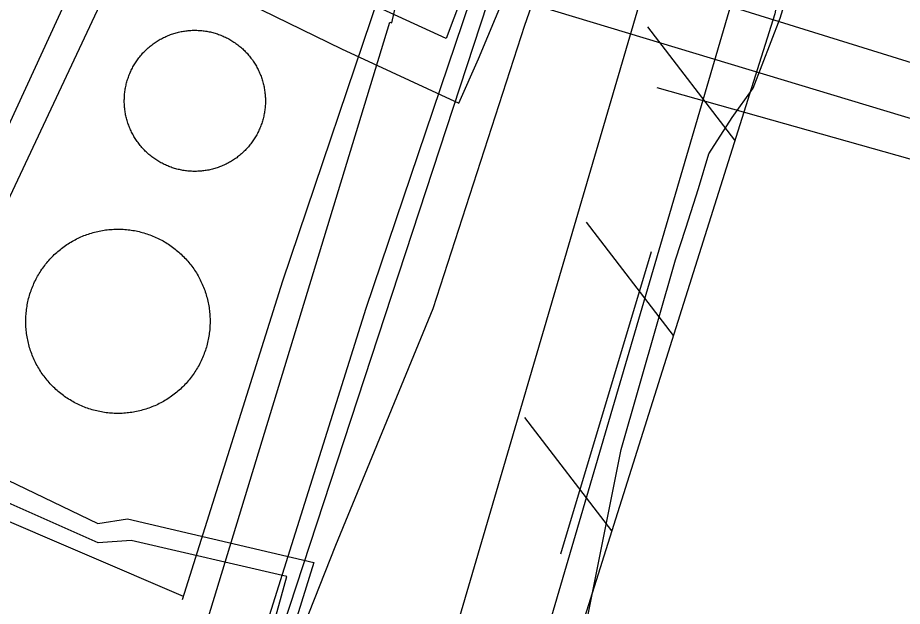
# Model space of a CAD drawing. Extents: x 3683613 to 3738215, y 469626 to 495384.
# Drawn here: x 3700795.9 to 3701098.3, y 478384 to 478585.2 of the extents above; entities that cross this region are included whole.
import ezdxf

# ---------------------------------------------------------------- set-up
doc = ezdxf.new("R2010")
doc.units = 0
for name, color, linetype in [('V-DOMW-TANK', 7, 'Continuous'), ('V-FLOD-BASE', 7, 'Continuous'), ('V-LEVE-TOET', 7, 'Continuous'), ('V-RIVR-RANG', 7, 'Continuous'), ('V-ROAD-CNTR', 7, 'Continuous'), ('V-RRAP-FSHR', 7, 'Continuous'), ('V-SITE-OTLN', 7, 'Continuous'), ('V-SURV-LINE', 7, 'Continuous'), ('V-UTIL-LINE', 7, 'Continuous')]:
    doc.layers.add(name, color=color, linetype=linetype)

msp = doc.modelspace()

# ---------------------------------------------------------------- linework, layer by layer
at = {"layer": 'V-DOMW-TANK'}
for points in [[(3700832.58, 478559.99), (3700832.64, 478560.4), (3700832.71, 478560.82), (3700832.78, 478561.23), (3700832.86, 478561.65), (3700832.95, 478562.06), (3700833.05, 478562.47), (3700833.15, 478562.88), (3700833.26, 478563.28), (3700833.38, 478563.68), (3700833.5, 478564.09), (3700833.64, 478564.49), (3700833.77, 478564.89), (3700833.92, 478565.28), (3700834.07, 478565.67), (3700834.23, 478566.06), (3700834.4, 478566.45), (3700834.57, 478566.84), (3700834.75, 478567.22), (3700834.93, 478567.59), (3700835.12, 478567.97), (3700835.32, 478568.34), (3700835.53, 478568.71), (3700835.74, 478569.07), (3700835.96, 478569.43), (3700836.18, 478569.79), (3700836.41, 478570.14), (3700836.65, 478570.49), (3700836.89, 478570.83), (3700837.14, 478571.17), (3700837.39, 478571.51), (3700837.65, 478571.84), (3700837.92, 478572.16), (3700838.19, 478572.49), (3700838.47, 478572.8), (3700838.75, 478573.12), (3700839.04, 478573.42), (3700839.33, 478573.73), (3700839.63, 478574.02), (3700839.94, 478574.31), (3700840.25, 478574.6), (3700840.56, 478574.88), (3700840.88, 478575.15), (3700841.2, 478575.42), (3700841.53, 478575.69), (3700841.86, 478575.95), (3700842.2, 478576.2), (3700842.54, 478576.45), (3700842.89, 478576.69), (3700843.23, 478576.92), (3700843.59, 478577.15), (3700843.95, 478577.37), (3700844.31, 478577.59), (3700844.67, 478577.8), (3700845.04, 478578), (3700845.41, 478578.2), (3700845.79, 478578.39), (3700846.17, 478578.57), (3700846.55, 478578.74), (3700846.94, 478578.91), (3700847.32, 478579.08)], [(3700847.32, 478579.08), (3700847.71, 478579.24), (3700848.11, 478579.39), (3700848.5, 478579.53), (3700848.9, 478579.66), (3700849.3, 478579.79), (3700849.71, 478579.91), (3700850.11, 478580.03), (3700850.52, 478580.14), (3700850.93, 478580.24), (3700851.33, 478580.33), (3700851.75, 478580.42), (3700852.16, 478580.5), (3700852.58, 478580.57), (3700852.99, 478580.63), (3700853.41, 478580.69), (3700853.83, 478580.74), (3700854.25, 478580.78), (3700854.67, 478580.82), (3700855.09, 478580.85), (3700855.51, 478580.87), (3700855.93, 478580.88), (3700856.35, 478580.89), (3700856.77, 478580.88), (3700857.19, 478580.88), (3700857.61, 478580.86), (3700858.03, 478580.84), (3700858.45, 478580.81), (3700858.87, 478580.77), (3700859.29, 478580.72), (3700859.71, 478580.67), (3700860.12, 478580.61), (3700860.54, 478580.54), (3700860.95, 478580.47), (3700861.37, 478580.39), (3700861.78, 478580.3), (3700862.19, 478580.2), (3700862.6, 478580.1), (3700863, 478579.99), (3700863.41, 478579.87), (3700863.81, 478579.75), (3700864.21, 478579.62), (3700864.61, 478579.48), (3700865, 478579.33), (3700865.4, 478579.18), (3700865.79, 478579.02), (3700866.17, 478578.86), (3700866.56, 478578.68), (3700866.94, 478578.51), (3700867.31, 478578.32), (3700867.69, 478578.13), (3700868.06, 478577.93), (3700868.43, 478577.72), (3700868.79, 478577.51), (3700869.15, 478577.29), (3700869.51, 478577.07), (3700869.86, 478576.84), (3700870.21, 478576.6), (3700870.55, 478576.36), (3700870.89, 478576.11), (3700871.23, 478575.86), (3700871.56, 478575.6), (3700871.89, 478575.33), (3700872.21, 478575.06), (3700872.52, 478574.78), (3700872.84, 478574.5), (3700873.14, 478574.21), (3700873.45, 478573.92), (3700873.74, 478573.62), (3700874.04, 478573.32), (3700874.32, 478573.01), (3700874.6, 478572.69), (3700874.88, 478572.38), (3700875.15, 478572.05), (3700875.41, 478571.72), (3700875.67, 478571.39), (3700875.92, 478571.05), (3700876.17, 478570.72), (3700876.41, 478570.37), (3700876.64, 478570.02), (3700876.87, 478569.66), (3700877.09, 478569.31), (3700877.31, 478568.95), (3700877.52, 478568.58), (3700877.72, 478568.21), (3700877.92, 478567.84), (3700878.11, 478567.47), (3700878.29, 478567.09), (3700878.47, 478566.7), (3700878.64, 478566.32), (3700878.8, 478565.93), (3700878.96, 478565.54), (3700879.11, 478565.15), (3700879.25, 478564.75), (3700879.39, 478564.35), (3700879.52, 478563.95), (3700879.64, 478563.55), (3700879.75, 478563.14), (3700879.86, 478562.73), (3700879.96, 478562.33), (3700880.05, 478561.92)], [(3700857.47, 478532.66), (3700857.05, 478532.65), (3700856.62, 478532.64), (3700856.2, 478532.65), (3700855.78, 478532.65), (3700855.36, 478532.67), (3700854.94, 478532.7), (3700854.52, 478532.72), (3700854.1, 478532.76), (3700853.68, 478532.81), (3700853.27, 478532.86), (3700852.85, 478532.92), (3700852.43, 478532.99), (3700852.02, 478533.06), (3700851.61, 478533.14), (3700851.2, 478533.23), (3700850.79, 478533.33), (3700850.38, 478533.43), (3700849.97, 478533.54), (3700849.57, 478533.66), (3700849.16, 478533.78), (3700848.76, 478533.91), (3700848.37, 478534.05), (3700847.97, 478534.2), (3700847.58, 478534.35), (3700847.19, 478534.51), (3700846.8, 478534.67), (3700846.42, 478534.85), (3700846.04, 478535.03), (3700845.66, 478535.21), (3700845.29, 478535.4), (3700844.91, 478535.6), (3700844.54, 478535.81), (3700844.18, 478536.02), (3700843.82, 478536.24), (3700843.46, 478536.46), (3700843.11, 478536.69), (3700842.76, 478536.93), (3700842.42, 478537.17), (3700842.08, 478537.42), (3700841.75, 478537.67), (3700841.41, 478537.93), (3700841.09, 478538.2), (3700840.77, 478538.47), (3700840.45, 478538.75), (3700840.14, 478539.03), (3700839.83, 478539.32), (3700839.53, 478539.61), (3700839.23, 478539.91), (3700838.94, 478540.21), (3700838.65, 478540.52), (3700838.37, 478540.84), (3700838.1, 478541.16), (3700837.83, 478541.48), (3700837.56, 478541.81), (3700837.31, 478542.14), (3700837.05, 478542.48), (3700836.81, 478542.82), (3700836.57, 478543.16), (3700836.33, 478543.51), (3700836.1, 478543.87), (3700835.88, 478544.22), (3700835.67, 478544.59), (3700835.46, 478544.95), (3700835.25, 478545.32), (3700835.06, 478545.69), (3700834.87, 478546.07), (3700834.68, 478546.45), (3700834.51, 478546.83), (3700834.34, 478547.21), (3700834.17, 478547.6), (3700834.02, 478547.99), (3700833.87, 478548.39), (3700833.72, 478548.78), (3700833.59, 478549.18), (3700833.46, 478549.58), (3700833.34, 478549.98), (3700833.22, 478550.39), (3700833.12, 478550.8), (3700833.02, 478551.21), (3700832.92, 478551.62), (3700832.83, 478552.03), (3700832.75, 478552.44), (3700832.68, 478552.85), (3700832.62, 478553.27), (3700832.56, 478553.69), (3700832.51, 478554.11), (3700832.47, 478554.53), (3700832.43, 478554.94), (3700832.41, 478555.37), (3700832.38, 478555.79), (3700832.37, 478556.21), (3700832.37, 478556.63), (3700832.37, 478557.05), (3700832.38, 478557.47), (3700832.39, 478557.89), (3700832.42, 478558.31), (3700832.45, 478558.73), (3700832.48, 478559.15), (3700832.53, 478559.57), (3700832.58, 478559.99)], [(3700880.05, 478561.92), (3700880.14, 478561.5), (3700880.22, 478561.09), (3700880.29, 478560.67), (3700880.35, 478560.26), (3700880.41, 478559.84), (3700880.46, 478559.42), (3700880.5, 478559.01), (3700880.54, 478558.59), (3700880.57, 478558.17), (3700880.59, 478557.74), (3700880.6, 478557.32), (3700880.61, 478556.9), (3700880.61, 478556.48), (3700880.6, 478556.06), (3700880.58, 478555.64), (3700880.56, 478555.22), (3700880.53, 478554.8), (3700880.49, 478554.38), (3700880.45, 478553.96), (3700880.39, 478553.54), (3700880.33, 478553.13), (3700880.27, 478552.71), (3700880.19, 478552.3), (3700880.11, 478551.89), (3700880.02, 478551.47), (3700879.93, 478551.06), (3700879.82, 478550.66), (3700879.71, 478550.25), (3700879.6, 478549.85), (3700879.47, 478549.44), (3700879.34, 478549.04), (3700879.2, 478548.65), (3700879.06, 478548.25), (3700878.9, 478547.86), (3700878.75, 478547.47), (3700878.58, 478547.08), (3700878.41, 478546.7), (3700878.23, 478546.31), (3700878.04, 478545.94), (3700877.85, 478545.56), (3700877.65, 478545.19), (3700877.45, 478544.82), (3700877.23, 478544.46), (3700877.02, 478544.1), (3700876.79, 478543.74), (3700876.56, 478543.39), (3700876.32, 478543.04), (3700876.08, 478542.7), (3700875.83, 478542.36), (3700875.58, 478542.02), (3700875.32, 478541.69), (3700875.05, 478541.37), (3700874.78, 478541.04), (3700874.51, 478540.73), (3700874.22, 478540.42), (3700873.93, 478540.11), (3700873.64, 478539.81), (3700873.34, 478539.51), (3700873.04, 478539.22), (3700872.73, 478538.93), (3700872.42, 478538.65), (3700872.1, 478538.38), (3700871.77, 478538.11), (3700871.45, 478537.84), (3700871.11, 478537.59), (3700870.78, 478537.33), (3700870.43, 478537.09), (3700870.09, 478536.84), (3700869.74, 478536.61), (3700869.39, 478536.38), (3700869.03, 478536.16), (3700868.67, 478535.95), (3700868.3, 478535.74), (3700867.93, 478535.53), (3700867.56, 478535.34), (3700867.18, 478535.15), (3700866.81, 478534.96), (3700866.42, 478534.79), (3700866.04, 478534.62), (3700865.65, 478534.45), (3700865.26, 478534.3), (3700864.87, 478534.15), (3700864.47, 478534), (3700864.07, 478533.87), (3700863.67, 478533.73), (3700863.27, 478533.62), (3700862.86, 478533.5), (3700862.46, 478533.39), (3700862.05, 478533.29), (3700861.64, 478533.2), (3700861.22, 478533.11), (3700860.81, 478533.04), (3700860.4, 478532.96), (3700859.98, 478532.9), (3700859.56, 478532.84), (3700859.15, 478532.79), (3700858.73, 478532.75), (3700858.31, 478532.71), (3700857.89, 478532.68), (3700857.47, 478532.66)], [(3700814.12, 478508.49), (3700814.6, 478508.76), (3700815.08, 478509.03), (3700815.56, 478509.29), (3700816.05, 478509.54), (3700816.55, 478509.78), (3700817.04, 478510.02), (3700817.55, 478510.24), (3700818.05, 478510.46), (3700818.56, 478510.67), (3700819.07, 478510.86), (3700819.59, 478511.05), (3700820.11, 478511.23), (3700820.63, 478511.4), (3700821.16, 478511.57), (3700821.68, 478511.72), (3700822.21, 478511.86), (3700822.75, 478512), (3700823.28, 478512.12), (3700823.82, 478512.24), (3700824.36, 478512.35), (3700824.9, 478512.44), (3700825.44, 478512.53), (3700825.99, 478512.61), (3700826.53, 478512.68), (3700827.08, 478512.73), (3700827.63, 478512.78), (3700828.18, 478512.83), (3700828.73, 478512.86), (3700829.27, 478512.88), (3700829.82, 478512.89), (3700830.37, 478512.89), (3700830.92, 478512.88), (3700831.47, 478512.86), (3700832.02, 478512.84), (3700832.57, 478512.8), (3700833.12, 478512.75), (3700833.66, 478512.7), (3700834.21, 478512.63), (3700834.75, 478512.56), (3700835.3, 478512.47), (3700835.84, 478512.38), (3700836.38, 478512.27), (3700836.92, 478512.16), (3700837.45, 478512.04), (3700837.99, 478511.91), (3700838.52, 478511.77), (3700839.05, 478511.62), (3700839.57, 478511.46), (3700840.1, 478511.29), (3700840.62, 478511.11), (3700841.13, 478510.93), (3700841.65, 478510.73), (3700842.16, 478510.53), (3700842.67, 478510.31), (3700843.17, 478510.09), (3700843.67, 478509.86), (3700844.16, 478509.62), (3700844.65, 478509.37), (3700845.14, 478509.12), (3700845.62, 478508.85)], [(3700806.3, 478460.87), (3700805.94, 478461.29), (3700805.6, 478461.72), (3700805.26, 478462.15), (3700804.93, 478462.58), (3700804.6, 478463.03), (3700804.28, 478463.48), (3700803.98, 478463.93), (3700803.67, 478464.39), (3700803.38, 478464.86), (3700803.1, 478465.33), (3700802.82, 478465.8), (3700802.55, 478466.28), (3700802.29, 478466.77), (3700802.04, 478467.26), (3700801.8, 478467.75), (3700801.56, 478468.25), (3700801.34, 478468.75), (3700801.12, 478469.26), (3700800.92, 478469.76), (3700800.72, 478470.28), (3700800.53, 478470.79), (3700800.35, 478471.31), (3700800.18, 478471.84), (3700800.01, 478472.36), (3700799.86, 478472.89), (3700799.72, 478473.42), (3700799.58, 478473.95), (3700799.46, 478474.49), (3700799.34, 478475.02), (3700799.23, 478475.56), (3700799.14, 478476.1), (3700799.05, 478476.65), (3700798.97, 478477.19), (3700798.91, 478477.74), (3700798.85, 478478.28), (3700798.8, 478478.83), (3700798.76, 478479.38), (3700798.73, 478479.93), (3700798.71, 478480.48), (3700798.7, 478481.03), (3700798.69, 478481.58), (3700798.7, 478482.13), (3700798.72, 478482.67), (3700798.75, 478483.23), (3700798.78, 478483.77), (3700798.83, 478484.32), (3700798.89, 478484.87), (3700798.95, 478485.41), (3700799.02, 478485.96), (3700799.11, 478486.5), (3700799.2, 478487.04), (3700799.31, 478487.58), (3700799.42, 478488.12), (3700799.54, 478488.66), (3700799.67, 478489.19), (3700799.81, 478489.72), (3700799.96, 478490.25), (3700800.12, 478490.78), (3700800.29, 478491.3), (3700800.47, 478491.82), (3700800.66, 478492.34), (3700800.85, 478492.85), (3700801.05, 478493.36), (3700801.27, 478493.87), (3700801.49, 478494.37), (3700801.72, 478494.87), (3700801.96, 478495.36), (3700802.21, 478495.86), (3700802.46, 478496.34), (3700802.73, 478496.82), (3700803, 478497.3), (3700803.29, 478497.77), (3700803.58, 478498.24), (3700803.87, 478498.7), (3700804.18, 478499.16), (3700804.5, 478499.61), (3700804.81, 478500.05), (3700805.15, 478500.49), (3700805.48, 478500.93), (3700805.83, 478501.36), (3700806.18, 478501.78), (3700806.54, 478502.19), (3700806.91, 478502.61), (3700807.28, 478503.01), (3700807.66, 478503.4), (3700808.05, 478503.79), (3700808.44, 478504.18), (3700808.84, 478504.55), (3700809.25, 478504.92), (3700809.66, 478505.29), (3700810.08, 478505.64), (3700810.51, 478505.98), (3700810.94, 478506.33), (3700811.38, 478506.66), (3700811.82, 478506.98), (3700812.27, 478507.3), (3700812.73, 478507.61), (3700813.19, 478507.91), (3700813.65, 478508.2), (3700814.12, 478508.49)], [(3700845.62, 478508.85), (3700846.1, 478508.58), (3700846.57, 478508.29), (3700847.04, 478508.01), (3700847.5, 478507.71), (3700847.95, 478507.4), (3700848.4, 478507.09), (3700848.85, 478506.77), (3700849.29, 478506.44), (3700849.73, 478506.1), (3700850.15, 478505.75), (3700850.58, 478505.4), (3700850.99, 478505.04), (3700851.4, 478504.68), (3700851.8, 478504.3), (3700852.2, 478503.92), (3700852.59, 478503.53), (3700852.97, 478503.14), (3700853.35, 478502.74), (3700853.72, 478502.33), (3700854.08, 478501.92), (3700854.44, 478501.5), (3700854.78, 478501.07), (3700855.12, 478500.64), (3700855.45, 478500.2), (3700855.78, 478499.76), (3700856.09, 478499.31), (3700856.4, 478498.85), (3700856.7, 478498.39), (3700857, 478497.93), (3700857.28, 478497.46), (3700857.56, 478496.98), (3700857.83, 478496.5), (3700858.08, 478496.02), (3700858.33, 478495.53), (3700858.58, 478495.03), (3700858.81, 478494.54), (3700859.04, 478494.04), (3700859.25, 478493.53), (3700859.46, 478493.02), (3700859.66, 478492.51), (3700859.85, 478491.99), (3700860.03, 478491.47), (3700860.2, 478490.95), (3700860.36, 478490.43), (3700860.52, 478489.9), (3700860.66, 478489.37), (3700860.79, 478488.83), (3700860.92, 478488.3), (3700861.03, 478487.76), (3700861.14, 478487.22), (3700861.24, 478486.68), (3700861.33, 478486.14), (3700861.41, 478485.59), (3700861.47, 478485.05), (3700861.53, 478484.5), (3700861.58, 478483.96), (3700861.62, 478483.41), (3700861.65, 478482.86), (3700861.67, 478482.31), (3700861.69, 478481.76), (3700861.69, 478481.21), (3700861.68, 478480.66), (3700861.66, 478480.11), (3700861.63, 478479.56), (3700861.59, 478479.01), (3700861.55, 478478.46), (3700861.49, 478477.92), (3700861.43, 478477.37), (3700861.35, 478476.83), (3700861.27, 478476.29), (3700861.18, 478475.74), (3700861.07, 478475.2), (3700860.96, 478474.67), (3700860.83, 478474.13), (3700860.7, 478473.59), (3700860.56, 478473.06), (3700860.41, 478472.54), (3700860.26, 478472.01), (3700860.09, 478471.48), (3700859.91, 478470.97), (3700859.72, 478470.45), (3700859.53, 478469.93), (3700859.32, 478469.42), (3700859.11, 478468.92), (3700858.89, 478468.41), (3700858.66, 478467.92), (3700858.42, 478467.42), (3700858.17, 478466.93), (3700857.91, 478466.44), (3700857.65, 478465.96), (3700857.37, 478465.49), (3700857.09, 478465.01), (3700856.8, 478464.55), (3700856.5, 478464.09), (3700856.2, 478463.63), (3700855.88, 478463.18), (3700855.56, 478462.73), (3700855.23, 478462.29), (3700854.89, 478461.86), (3700854.55, 478461.43)], [(3700854.55, 478461.43), (3700854.2, 478461.01), (3700853.84, 478460.59), (3700853.47, 478460.18), (3700853.1, 478459.78), (3700852.72, 478459.38), (3700852.33, 478458.99), (3700851.94, 478458.61), (3700851.54, 478458.23), (3700851.13, 478457.86), (3700850.71, 478457.5), (3700850.29, 478457.15), (3700849.87, 478456.8), (3700849.43, 478456.46), (3700849, 478456.13), (3700848.55, 478455.8), (3700848.1, 478455.49), (3700847.65, 478455.18), (3700847.19, 478454.88), (3700846.72, 478454.58), (3700846.25, 478454.3), (3700845.78, 478454.03), (3700845.3, 478453.76), (3700844.81, 478453.5), (3700844.32, 478453.25), (3700843.83, 478453), (3700843.33, 478452.77), (3700842.83, 478452.54), (3700842.33, 478452.33), (3700841.82, 478452.12), (3700841.3, 478451.92), (3700840.79, 478451.73), (3700840.27, 478451.55), (3700839.75, 478451.38), (3700839.22, 478451.22), (3700838.69, 478451.07), (3700838.16, 478450.92), (3700837.63, 478450.79), (3700837.1, 478450.66), (3700836.56, 478450.55), (3700836.02, 478450.44), (3700835.48, 478450.34), (3700834.94, 478450.26), (3700834.39, 478450.18), (3700833.85, 478450.11), (3700833.3, 478450.05), (3700832.75, 478450), (3700832.2, 478449.96), (3700831.65, 478449.93), (3700831.1, 478449.91), (3700830.56, 478449.9), (3700830, 478449.9), (3700829.46, 478449.91), (3700828.91, 478449.92), (3700828.36, 478449.95), (3700827.81, 478449.99), (3700827.26, 478450.03), (3700826.71, 478450.09), (3700826.17, 478450.15), (3700825.62, 478450.23), (3700825.08, 478450.31), (3700824.54, 478450.41), (3700824, 478450.51), (3700823.46, 478450.62), (3700822.93, 478450.74), (3700822.39, 478450.88), (3700821.86, 478451.02), (3700821.33, 478451.17), (3700820.81, 478451.33), (3700820.28, 478451.5), (3700819.76, 478451.67), (3700819.24, 478451.86), (3700818.73, 478452.05), (3700818.22, 478452.26), (3700817.71, 478452.47), (3700817.21, 478452.69), (3700816.71, 478452.92), (3700816.22, 478453.17), (3700815.73, 478453.41), (3700815.24, 478453.67), (3700814.76, 478453.93), (3700814.28, 478454.21), (3700813.81, 478454.49), (3700813.34, 478454.78), (3700812.88, 478455.08), (3700812.43, 478455.39), (3700811.97, 478455.7), (3700811.53, 478456.02), (3700811.09, 478456.35), (3700810.65, 478456.69), (3700810.23, 478457.03), (3700809.8, 478457.38), (3700809.39, 478457.74), (3700808.98, 478458.11), (3700808.57, 478458.48), (3700808.18, 478458.86), (3700807.79, 478459.25), (3700807.41, 478459.65), (3700807.03, 478460.05), (3700806.66, 478460.45), (3700806.3, 478460.87)]]:
    msp.add_lwpolyline(points, dxfattribs=at)
at = {"layer": 'V-FLOD-BASE'}
msp.add_line((3700981.62, 478401.9), (3701012.62, 478505.26), dxfattribs=at)
at = {"layer": 'V-LEVE-TOET'}
for points in [[(3700877.48, 478335.89), (3700904.71, 478404.88), (3700937.98, 478485.76), (3700969.34, 478582.66), (3700989.95, 478641.43), (3701008.87, 478701.31), (3701017.18, 478732.08), (3701027.54, 478778.91), (3701038.43, 478871.6), (3701052.88, 478993.3), (3701068.66, 479098.99), (3701082.23, 479201.28), (3701098.04, 479305.56), (3701110.17, 479389.26), (3701121.29, 479485.04), (3701137.74, 479604.24)], [(3700985.09, 478352.07), (3701002.26, 478437.53), (3701020.83, 478502.46), (3701024.34, 478513.2), (3701028.67, 478526.76), (3701032.17, 478538.62), (3701040.16, 478551.1), (3701047.35, 478561.04), (3701056.6, 478585.07), (3701070.36, 478629.97), (3701087.89, 478688.15), (3701093.86, 478704.54), (3701096.28, 478713.29), (3701101.86, 478760.06), (3701111.88, 478833.04), (3701122.32, 478916.72), (3701139.04, 479036.49), (3701159.18, 479152.92), (3701176.78, 479270.73), (3701194.88, 479392.77), (3701208.61, 479482.68), (3701221.22, 479572.85)]]:
    msp.add_lwpolyline(points, dxfattribs=at)
at = {"layer": 'V-RIVR-RANG'}
msp.add_line((3701014.4, 478561.3), (3701745.91, 478355.16), dxfattribs=at)
at = {"layer": 'V-ROAD-CNTR'}
for points in [[(3701023.41, 479161.47), (3701001.32, 479016.64), (3700994.77, 478973.71), (3700971.13, 478830.51), (3700965.24, 478801.15), (3700959.55, 478771.41), (3700954.14, 478741.63), (3700948.99, 478711.76), (3700947.16, 478700.26), (3700945.18, 478689.02), (3700942.99, 478677.82), (3700940.61, 478666.67), (3700938.03, 478655.55), (3700935.25, 478644.48), (3700932.28, 478633.47), (3700929.11, 478622.51), (3700925.74, 478611.61), (3700922.17, 478600.71), (3700886.4, 478495.13), (3700852.13, 478386.17)], [(3701052.99, 479156.43), (3701030.97, 479012.11), (3701024.4, 478969), (3701000.64, 478825.12), (3700994.68, 478795.38), (3700989.04, 478765.91), (3700983.68, 478736.39), (3700978.59, 478706.86), (3700976.75, 478695.3), (3700974.67, 478683.54), (3700972.39, 478671.82), (3700969.89, 478660.14), (3700967.19, 478648.51), (3700964.28, 478636.92), (3700961.17, 478625.39), (3700957.85, 478613.92), (3700954.33, 478602.51), (3700950.63, 478591.22), (3700914.92, 478485.82), (3700876.17, 478362.6)], [(3700669.4, 477637.47), (3700669.4, 477637.47), (3700795.8, 478166.23), (3700923.17, 478583.64), (3700923.88, 478583.41), (3700944.6, 478675.51), (3701000.46, 478961.97)], [(3700592.97, 478506.14), (3700603.13, 478501.18), (3700625.24, 478490.4), (3700639.26, 478483.55), (3700718.26, 478445.03), (3700852.52, 478387.41)]]:
    msp.add_lwpolyline(points, dxfattribs=at)
msp.add_spline([(3701000.46, 478961.97), (3700998.15, 479020.49), (3700975.74, 479052.4), (3700904.77, 479073.13), (3700875.58, 479079.54), (3700847.93, 479086.74), (3700835.72, 479075.96), (3700812.34, 479034.7), (3700774.17, 478970.89), (3700724.84, 478860.21), (3700480.15, 478308.89)], degree=3, dxfattribs=at)
at = {"layer": 'V-RRAP-FSHR'}
for p, q in [((3701041.13, 478543.31), (3701011.39, 478582.04)), ((3701020.09, 478476.54), (3700990.35, 478515.28)), ((3700999.05, 478409.78), (3700969.32, 478448.52))]:
    msp.add_line(p, q, dxfattribs=at)
for points in [[(3701296.41, 480134.04), (3701271.36, 479956.2), (3701142.6, 479096.85), (3701054.73, 478586.48), (3700925.36, 478175.94), (3700775.29, 477540.77), (3700732.43, 477433.82), (3700429.47, 476944.08)], [(3701092.73, 478807.18), (3701054.73, 478586.48), (3700925.36, 478175.94), (3700897.39, 478057.56)]]:
    msp.add_lwpolyline(points, dxfattribs=at)
at = {"layer": 'V-SITE-OTLN'}
msp.add_lwpolyline([(3699629.12, 478082.18), (3700005.69, 478964.54), (3700245.51, 479525.4), (3700279.84, 479585.27), (3700459.86, 479968.44), (3700792.74, 479813.43), (3700802.4, 479808.84), (3701086.25, 479674.11), (3701043.07, 479360.24), (3701079.71, 479347.21), (3700987.53, 478751.81), (3700961.1, 478604.27), (3700846.8, 478255.72), (3700738.94, 477827.57), (3700674.88, 477562.05), (3700656.56, 477517.24), (3700623.66, 477450.64), (3700439.66, 477166)], dxfattribs=at)
at = {"layer": 'V-SURV-LINE'}
for points in [[(3700685.71, 477489.5), (3701037.44, 478688.69)], [(3701066.22, 478680.23), (3700714.49, 477481.04)]]:
    msp.add_lwpolyline(points, dxfattribs=at)
at = {"layer": 'V-UTIL-LINE'}
for points in [[(3700639.9, 478448.6), (3700723.43, 478409.55), (3700744.87, 478451.62), (3700750.04, 478455.54), (3700823.03, 478614.01), (3700736.48, 478652.47)], [(3701317.9, 478492.47), (3701242.17, 478515.26), (3701235.72, 478528.02), (3700967.63, 478611.43), (3700974.17, 478633.93), (3701016.12, 478623.27), (3701017.97, 478628.48), (3700966.68, 478642.57), (3700942.38, 478578.03), (3700841.2, 478624.54)], [(3700755.27, 478444.96), (3700759.01, 478451.3), (3700833.74, 478610.23), (3700906.62, 478574.56), (3700946.77, 478555.95), (3700953.4, 478571.07), (3700962.41, 478592.78), (3701222.51, 478514.18), (3701230.06, 478501.16), (3701314.03, 478474.93), (3701317.9, 478492.47)], [(3700755.27, 478444.96), (3700823.32, 478412.31), (3700833.48, 478413.82), (3700897.18, 478398.98), (3700876.59, 478333.01), (3700871.62, 478335.14), (3700887.89, 478394.18), (3700834.67, 478406.41), (3700823.41, 478405.71), (3700751.52, 478437.62)]]:
    msp.add_lwpolyline(points, dxfattribs=at)

doc.saveas('drawing.dxf')
